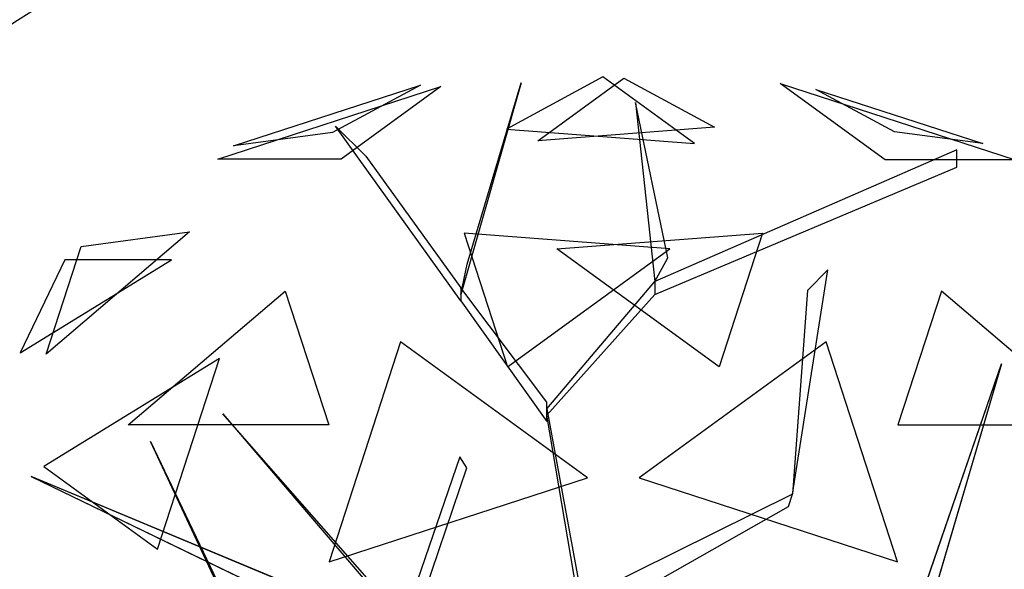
# Model space of a CAD drawing. Extents: x 22936 to 50368, y -4877 to 31080.
# Tile 360 of 601: x 48876 to 48983, y 2594 to 2654. Entities that reach past the tile are written whole.
import ezdxf

# ---------------------------------------------------------------- set-up
doc = ezdxf.new("R2010")
doc.units = 0
doc.layers.get('0').update_dxf_attribs({"linetype": 'CONTINUOUS'})
for name, color, linetype in [('00_TRACE_ARBRE', 3, 'CONTINUOUS'), ('00_TRACE_RDC', 241, 'CONTINUOUS'), ('08_AMENAGEMENTS_EXTERIEURS', 253, 'CONTINUOUS'), ('09_VEGETATION', 134, 'CONTINUOUS')]:
    doc.layers.add(name, color=color, linetype=linetype)

# ---------------------------------------------------------------- blocks, each defined once
blk = doc.blocks.new('TREE_GEOMETRIC_ROUND')
at = {"color": 7}
for p, q in [((73.1, 1727.2, 3565.9), (-113.8, 1626.2, 3265.8)), ((-53.5, 1603.3, 4661.7), (113.7, 1724.9, 4337.8)), ((250.8, 1598.1, 3199.5), (73.1, 1727.2, 3565.9)), ((113.7, 1724.9, 4337.8), (289.6, 1629.8, 4599.3)), ((-673.9, 1568, 4186.4), (-241.2, 1708.6, 4186.4)), ((-643.6, 1593.8, 3733.7), (-280.9, 1711.6, 3733.7)), ((-280.9, 1711.6, 3733.7), (-451.4, 1619.5, 3459.9)), ((-241.2, 1708.6, 4186.4), (-434.7, 1568, 4561.2)), ((-85.8, 1715.6, 3023), (-202.9, 1305.5, 3253.2)), ((-190.4, 1364.1, 3253.2), (-85.8, 1715.6, 3023)), ((620.5, 1566.6, 3316.1), (416.4, 1714.8, 3736.8)), ((416.4, 1714.8, 3736.8), (872.7, 1566.6, 3736.8)), ((638.1, 1620.9, 4415.9), (486, 1703.1, 4189.8)), ((486, 1703.1, 4189.8), (809.5, 1598, 4189.8)), ((136, 1677.9, 3577.5), (173.7, 1330.6, 3577.5)), ((198.8, 1376.7, 3650.7), (136, 1677.9, 3577.5)), ((-445.6, 1631.9, 3284.6), (-387.1, 1573.3, 3300.2)), ((-202.9, 1293, 3242.7), (-445.6, 1631.9, 3284.6)), ((-113.8, 1626.2, 3265.8), (250.8, 1598.1, 3199.5)), ((289.6, 1629.8, 4599.3), (-53.5, 1603.3, 4661.7)), ((-451.4, 1619.5, 3459.9), (-643.6, 1593.8, 3733.7)), ((809.5, 1598, 4189.8), (638.1, 1620.9, 4415.9)), ((759.5, 1585.9, 4205.1), (173.7, 1330.6, 3577.5)), ((759.5, 1552.4, 4205.1), (759.5, 1585.9, 4205.1)), ((-434.7, 1568, 4561.2), (-673.9, 1568, 4186.4)), ((-387.1, 1573.3, 3300.2), (-202.9, 1318.1, 3300.2)), ((872.7, 1566.6, 3736.8), (620.5, 1566.6, 3316.1)), ((173.7, 1305.5, 3608.8), (759.5, 1552.4, 4205.1)), ((-728.6, 1426.5, 3265.8), (-1007, 1189.4, 3199.5)), ((-939.1, 1398.3, 3565.9), (-728.6, 1426.5, 3265.8)), ((-196.4, 1424.5, 2902.3), (-112.1, 1165, 2577.8)), ((202.6, 1393.7, 2829.7), (-196.4, 1424.5, 2902.3)), ((-16.4, 1393.7, 5031.1), (382.6, 1424.5, 4958.5)), ((382.6, 1424.5, 4958.5), (298.3, 1165, 5283)), ((-1007, 1189.4, 3199.5), (-939.1, 1398.3, 3565.9)), ((-112.1, 1165, 2577.8), (202.6, 1393.7, 2829.7)), ((298.3, 1165, 5283), (-16.4, 1393.7, 5031.1)), ((173.7, 1330.6, 3577.5), (198.8, 1376.7, 3650.7)), ((-1057.1, 1192.3, 4599.3), (-763.9, 1372.5, 4661.7)), ((-970.7, 1372.5, 4337.8), (-1057.1, 1192.3, 4599.3)), ((-763.9, 1372.5, 4661.7), (-970.7, 1372.5, 4337.8)), ((-202.9, 1305.5, 3253.2), (-190.4, 1364.1, 3253.2)), ((440.3, 918.1, 4131.9), (508.8, 1353.2, 4822.3)), ((508.8, 1353.2, 4822.3), (469.9, 1312.8, 4644.5)), ((-35.6, 1096.3, 3315.9), (-202.9, 1318.1, 3300.2)), ((-202.9, 1318.1, 3300.2), (-202.9, 1293, 3242.7)), ((-35.6, 1083.8, 3300.2), (173.7, 1330.6, 3577.5)), ((173.7, 1330.6, 3577.5), (173.7, 1305.5, 3608.8)), ((-847.9, 1052.3, 2829.7), (-543.2, 1311.8, 2902.3)), ((-543.2, 1311.8, 2902.3), (-458.8, 1052.3, 2577.8)), ((173.7, 1305.5, 3608.8), (-35.6, 1071.2, 3326.4)), ((469.9, 1312.8, 4644.5), (440.3, 918.1, 4074.4)), ((729.4, 1311.8, 4958.5), (645, 1052.3, 5283)), ((1034.1, 1052.3, 5031.1), (729.4, 1311.8, 4958.5)), ((-202.9, 1293, 3242.7), (-35.6, 1058.6, 3242.7)), ((-319.5, 1213.2, 5178.3), (-458, 787, 5468.4)), ((43.2, 949.8, 5468.4), (-319.5, 1213.2, 5178.3)), ((505.7, 1213.2, 2682.5), (143.1, 949.8, 2392.4)), ((644.2, 787, 2392.4), (505.7, 1213.2, 2682.5)), ((-670.7, 1181.1, 5031.1), (-1011.6, 971.5, 4958.5)), ((-790.9, 811.1, 5283), (-670.7, 1181.1, 5031.1)), ((659.8, 629.4, 4074.4), (845.8, 1171, 4367.3)), ((845.8, 1171, 4367.3), (695.2, 658.9, 4126.7)), ((-35.6, 1058.6, 3242.7), (-35.6, 1096.3, 3315.9)), ((-664.3, 1074, 5052.5), (-43.9, 347.3, 3886.1)), ((-664.3, 1074, 5042), (-664.3, 1074, 5052.5)), ((-43.9, 368.2, 3797.1), (-664.3, 1074, 5042)), ((-35.6, 1071.2, 3326.4), (-35.6, 1083.8, 3300.2)), ((-35.6, 1083.8, 3300.2), (43.9, 648.6, 2772)), ((43.9, 602.6, 2829.5), (-35.6, 1071.2, 3326.4)), ((-458.8, 1052.3, 2577.8), (-847.9, 1052.3, 2829.7)), ((645, 1052.3, 5283), (1034.1, 1052.3, 5031.1)), ((-804.6, 1020.4, 3023), (-546, 478.3, 3253.2)), ((-575, 530.8, 3253.2), (-804.6, 1020.4, 3023)), ((-204.6, 990.2, 4205.1), (-334, 613, 3577.5)), ((-191.1, 969.2, 4205.1), (-204.6, 990.2, 4205.1)), ((-1011.6, 971.5, 4958.5), (-790.9, 811.1, 5283)), ((-317.6, 594, 3608.8), (-191.1, 969.2, 4205.1)), ((-345.2, 664.2, 3650.7), (-1035.9, 952.1, 3577.5)), ((-1035.9, 952.1, 3577.5), (-334, 613, 3577.5)), ((-458, 787, 5468.4), (43.2, 949.8, 5468.4)), ((143.1, 949.8, 2392.4), (644.2, 787, 2392.4)), ((440.3, 918.1, 4074.4), (61.4, 729.6, 2965.5)), ((432.8, 894.1, 4074.4), (440.3, 918.1, 4074.4)), ((440.3, 918.1, 4074.4), (440.3, 918.1, 4131.9)), ((43.9, 673.7, 2892.3), (432.8, 894.1, 4074.4))]:
    blk.add_line(p, q, dxfattribs=at)
mesh = blk.add_polyface(dxfattribs=at)
corners = [(73.1, 1727.2, 3565.9), (-113.8, 1626.2, 3265.8), (250.8, 1598.1, 3199.5)]
mesh.append_faces([[corners[k] for k in face] for face in [(0, 1, 2)]], dxfattribs={"color": 7})
mesh = blk.add_polyface(dxfattribs=at)
corners = [(-53.5, 1603.3, 4661.7), (113.7, 1724.9, 4337.8), (289.6, 1629.8, 4599.3)]
mesh.append_faces([[corners[k] for k in face] for face in [(0, 1, 2)]], dxfattribs={"color": 7})
mesh = blk.add_polyface(dxfattribs=at)
corners = [(-434.7, 1568, 4561.2), (-673.9, 1568, 4186.4), (-241.2, 1708.6, 4186.4)]
mesh.append_faces([[corners[k] for k in face] for face in [(0, 1, 2)]], dxfattribs={"color": 7})
mesh = blk.add_polyface(dxfattribs=at)
corners = [(-280.9, 1711.6, 3733.7), (-451.4, 1619.5, 3459.9), (-643.6, 1593.8, 3733.7)]
mesh.append_faces([[corners[k] for k in face] for face in [(0, 1, 2)]], dxfattribs={"color": 7})
mesh = blk.add_polyface(dxfattribs=at)
corners = [(-85.8, 1715.6, 3023), (-202.9, 1305.5, 3253.2), (-190.4, 1364.1, 3253.2)]
mesh.append_faces([[corners[k] for k in face] for face in [(0, 1, 2)]], dxfattribs={"color": 7})
mesh = blk.add_polyface(dxfattribs=at)
corners = [(872.7, 1566.6, 3736.8), (620.5, 1566.6, 3316.1), (416.4, 1714.8, 3736.8)]
mesh.append_faces([[corners[k] for k in face] for face in [(0, 1, 2)]], dxfattribs={"color": 7})
mesh = blk.add_polyface(dxfattribs=at)
corners = [(638.1, 1620.9, 4415.9), (486, 1703.1, 4189.8), (809.5, 1598, 4189.8)]
mesh.append_faces([[corners[k] for k in face] for face in [(0, 1, 2)]], dxfattribs={"color": 7})
mesh = blk.add_polyface(dxfattribs=at)
corners = [(136, 1677.9, 3577.5), (173.7, 1330.6, 3577.5), (198.8, 1376.7, 3650.7)]
mesh.append_faces([[corners[k] for k in face] for face in [(0, 1, 2)]], dxfattribs={"color": 7})
mesh = blk.add_polyface(dxfattribs=at)
corners = [(-939.1, 1398.3, 3565.9), (-728.6, 1426.5, 3265.8), (-1007, 1189.4, 3199.5)]
mesh.append_faces([[corners[k] for k in face] for face in [(0, 1, 2)]], dxfattribs={"color": 7})
mesh = blk.add_polyface(dxfattribs=at)
corners = [(-196.4, 1424.5, 2902.3), (-112.1, 1165, 2577.8), (202.6, 1393.7, 2829.7)]
mesh.append_faces([[corners[k] for k in face] for face in [(0, 1, 2)]], dxfattribs={"color": 7})
mesh = blk.add_polyface(dxfattribs=at)
corners = [(298.3, 1165, 5283), (-16.4, 1393.7, 5031.1), (382.6, 1424.5, 4958.5)]
mesh.append_faces([[corners[k] for k in face] for face in [(0, 1, 2)]], dxfattribs={"color": 7})
mesh = blk.add_polyface(dxfattribs=at)
corners = [(-763.9, 1372.5, 4661.7), (-970.7, 1372.5, 4337.8), (-1057.1, 1192.3, 4599.3)]
mesh.append_faces([[corners[k] for k in face] for face in [(0, 1, 2)]], dxfattribs={"color": 7})
mesh = blk.add_polyface(dxfattribs=at)
corners = [(-543.2, 1311.8, 2902.3), (-458.8, 1052.3, 2577.8), (-847.9, 1052.3, 2829.7)]
mesh.append_faces([[corners[k] for k in face] for face in [(0, 1, 2)]], dxfattribs={"color": 7})
mesh = blk.add_polyface(dxfattribs=at)
corners = [(645, 1052.3, 5283), (1034.1, 1052.3, 5031.1), (729.4, 1311.8, 4958.5)]
mesh.append_faces([[corners[k] for k in face] for face in [(0, 1, 2)]], dxfattribs={"color": 7})
mesh = blk.add_polyface(dxfattribs=at)
corners = [(43.2, 949.8, 5468.4), (-319.5, 1213.2, 5178.3), (-458, 787, 5468.4)]
mesh.append_faces([[corners[k] for k in face] for face in [(0, 1, 2)]], dxfattribs={"color": 7})
mesh = blk.add_polyface(dxfattribs=at)
corners = [(644.2, 787, 2392.4), (505.7, 1213.2, 2682.5), (143.1, 949.8, 2392.4)]
mesh.append_faces([[corners[k] for k in face] for face in [(0, 1, 2)]], dxfattribs={"color": 7})
mesh = blk.add_polyface(dxfattribs=at)
corners = [(-670.7, 1181.1, 5031.1), (-1011.6, 971.5, 4958.5), (-790.9, 811.1, 5283)]
mesh.append_faces([[corners[k] for k in face] for face in [(0, 1, 2)]], dxfattribs={"color": 7})
mesh = blk.add_polyface(dxfattribs=at)
corners = [(845.8, 1171, 4367.3), (695.2, 658.9, 4126.7), (659.8, 629.4, 4074.4)]
mesh.append_faces([[corners[k] for k in face] for face in [(0, 1, 2)]], dxfattribs={"color": 7})
mesh = blk.add_polyface(dxfattribs=at)
corners = [(-804.6, 1020.4, 3023), (-546, 478.3, 3253.2), (-575, 530.8, 3253.2)]
mesh.append_faces([[corners[k] for k in face] for face in [(0, 1, 2)]], dxfattribs={"color": 7})
mesh = blk.add_polyface(dxfattribs=at)
corners = [(-345.2, 664.2, 3650.7), (-1035.9, 952.1, 3577.5), (-334, 613, 3577.5)]
mesh.append_faces([[corners[k] for k in face] for face in [(0, 1, 2)]], dxfattribs={"color": 7})
mesh = blk.add_polyface(dxfattribs=at)
corners = [(1641.7, 875.3, 3593.2), (504.8, 335.9, 3357.8), (504.8, 335.9, 3415.3)]
mesh.append_faces([[corners[k] for k in face] for face in [(0, 1, 2)]], dxfattribs={"color": 7})
blk = doc.blocks.new('ARBRE_SIMPLE')
blk.add_circle((0, 0), 250)
blk = doc.blocks.new('GROUPER_1')
at = {"layer": '00_TRACE_ARBRE', "xscale": 0.5, "yscale": 0.5, "zscale": 0.5, "rotation": 10.53798942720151}
blk.add_blockref('ARBRE_SIMPLE', (7328.6, 3159.48), dxfattribs=at)
blk = doc.blocks.new('GROUPER_2')
at = {"layer": '00_TRACE_RDC'}
blk.add_blockref('GROUPER_1', (12098.99, 4265.72), dxfattribs=at)
blk = doc.blocks.new('GROUPER_17')
at = {"layer": '08_AMENAGEMENTS_EXTERIEURS'}
mesh = blk.add_polyface(dxfattribs=at)
corners = [(16.45, 1860.4), (0, 1328), (0, 1844.55), (1795, 1328), (33.02, 1876.27), (49.71, 1892.12), (66.55, 1907.89), (83.55, 1923.55), (100.74, 1939.04), (118.11, 1954.33), (135.7, 1969.37), (153.53, 1984.11), (171.6, 1998.5), (189.93, 2012.5), (208.55, 2026.07), (227.46, 2039.16), (246.69, 2051.72), (266.25, 2063.72), (286.11, 2075.18), (306.26, 2086.08), (326.69, 2096.46), (347.37, 2106.3), (368.28, 2115.64), (389.4, 2124.46), (410.72, 2132.79), (432.21, 2140.64), (453.87, 2148), (475.66, 2154.9), (497.57, 2161.34), (519.59, 2167.33), (541.68, 2172.89), (563.84, 2178.01), (586.04, 2182.71), (608.27, 2187), (630.51, 2190.89), (652.73, 2194.39), (674.92, 2197.5), (697.06, 2200.25), (719.14, 2202.62), (741.15, 2204.62), (763.1, 2206.23), (785, 2207.43), (806.84, 2208.22), (828.63, 2208.57), (850.38, 2208.48), (872.08, 2207.93), (893.75, 2206.9), (915.39, 2205.39), (936.99, 2203.38), (958.57, 2200.86), (980.13, 2197.81), (1001.67, 2194.22), (1023.19, 2190.07), (1044.71, 2185.36), (1066.22, 2180.06), (1087.73, 2174.17), (1109.23, 2167.67), (1130.75, 2160.55), (1152.27, 2152.79), (1173.81, 2144.38), (1195.36, 2135.31), (1216.93, 2125.59), (1238.5, 2115.38), (1260.06, 2104.88), (1281.58, 2094.27), (1303.04, 2083.75), (1324.43, 2073.52), (1345.72, 2063.77), (1366.89, 2054.69), (1387.93, 2046.48), (1408.82, 2039.32), (1429.54, 2033.42), (1450.06, 2028.98), (1470.36, 2026.17), (1490.44, 2025.2), (1510.26, 2026.26), (1529.82, 2029.54), (1549.07, 2035.18), (1567.96, 2043.07), (1586.43, 2053.03), (1604.39, 2064.91), (1621.79, 2078.53), (1638.55, 2093.74), (1654.6, 2110.37), (1669.89, 2128.24), (1684.32, 2147.2), (1697.85, 2167.08), (1710.39, 2187.71), (1721.89, 2208.92), (1732.26, 2230.56), (1741.45, 2252.45), (1749.38, 2274.43), (1756.03, 2296.38), (1761.5, 2318.27), (1765.9, 2340.13), (1769.36, 2361.94), (1771.99, 2383.72), (1773.91, 2405.46), (1775.24, 2427.19), (1776.09, 2448.89), (1776.59, 2470.58), (1776.85, 2492.26), (1777, 2513.93), (2395.68, 2513.93), (1845, 75), (1845, 0), (1332.44, 6187.9), (953.84, 4324.79), (744.56, 6114.92), (1503.53, 4690.87), (1872.82, 4324.79), (2843.74, 4811.2), (2680.87, 4187.05), (193.79, -1456.02), (188.09, -1836.1), (174.84, -1645.82), (233.16, -2021.44), (244.41, -1272.11), (308.78, -2196.56), (325.25, -1099.34), (412.78, -2356.46), (434, -942.64), (3662.14, -2801.42), (567.57, -806.46), (722.14, -694.7), (893.31, -610.54), (1076.21, -556.38), (1155.38, -537.12), (1232.99, -512.33), (1308.66, -482.14), (1382.02, -446.69), (1452.7, -406.15), (1520.35, -360.74), (1584.63, -310.68), (1645.22, -256.21), (1701.82, -197.6), (1754.16, -135.16), (1801.96, -69.18), (1795, 75)]
mesh.append_faces([[corners[k] for k in face] for face in [(0, 1, 2), (106, 107, 108), (113, 114, 115)]], dxfattribs={"vtx0": -1})
mesh.append_faces([[corners[k] for k in face] for face in [(1, 0, 3), (104, 103, 105), (107, 109, 110), (110, 111, 112), (114, 113, 116), (116, 117, 118), (118, 119, 120), (120, 121, 122), (122, 112, 111)]], dxfattribs={"vtx0": -1, "vtx1": -1})
mesh.append_faces([[corners[k] for k in face] for face in [(3, 103, 104), (122, 105, 103)]], dxfattribs={"vtx0": -1, "vtx1": -1, "vtx2": -1})
mesh.append_faces([[corners[k] for k in face] for face in [(3, 0, 4), (3, 4, 5), (3, 5, 6), (3, 6, 7), (3, 7, 8), (3, 8, 9), (3, 9, 10), (3, 10, 11), (3, 11, 12), (3, 12, 13), (3, 13, 14), (3, 14, 15), (3, 15, 16), (3, 16, 17), (3, 17, 18), (3, 18, 19), (3, 19, 20), (3, 20, 21), (3, 21, 22), (3, 22, 23), (3, 23, 24), (3, 24, 25), (3, 25, 26), (3, 26, 27), (3, 27, 28), (3, 28, 29), (3, 29, 30), (3, 30, 31), (3, 31, 32), (3, 32, 33), (3, 33, 34), (3, 34, 35), (3, 35, 36), (3, 36, 37), (3, 37, 38), (3, 38, 39), (3, 39, 40), (3, 40, 41), (3, 41, 42), (3, 42, 43), (3, 43, 44), (3, 44, 45), (3, 45, 46), (3, 46, 47), (3, 47, 48), (3, 48, 49), (3, 49, 50), (3, 50, 51), (3, 51, 52), (3, 52, 53), (3, 53, 54), (3, 54, 55), (3, 55, 56), (3, 56, 57), (3, 57, 58), (3, 58, 59), (3, 59, 60), (3, 60, 61), (3, 61, 62), (3, 62, 63), (3, 63, 64), (3, 64, 65), (3, 65, 66), (3, 66, 67), (3, 67, 68), (3, 68, 69), (3, 69, 70), (3, 70, 71), (3, 71, 72), (3, 72, 73), (3, 73, 74), (3, 74, 75), (3, 75, 76), (3, 76, 77), (3, 77, 78), (3, 78, 79), (3, 79, 80), (3, 80, 81), (3, 81, 82), (3, 82, 83), (3, 83, 84), (3, 84, 85), (3, 85, 86), (3, 86, 87), (3, 87, 88), (3, 88, 89), (3, 89, 90), (3, 90, 91), (3, 91, 92), (3, 92, 93), (3, 93, 94), (3, 94, 95), (3, 95, 96), (3, 96, 97), (3, 97, 98), (3, 98, 99), (3, 99, 100), (3, 100, 101), (3, 101, 102), (3, 102, 103), (107, 106, 109), (110, 109, 111), (116, 113, 117), (118, 117, 119), (120, 119, 121), (122, 121, 123), (122, 123, 124), (122, 124, 125), (122, 125, 126), (122, 126, 127), (122, 127, 128), (122, 128, 129), (122, 129, 130), (122, 130, 131), (122, 131, 132), (122, 132, 133), (122, 133, 134), (122, 134, 135), (122, 135, 136), (122, 136, 137), (122, 137, 105), (122, 103, 112)]], dxfattribs={"vtx0": -1, "vtx2": -1})
mesh.append_faces([[corners[k] for k in face] for face in [(104, 138, 3)]], dxfattribs={"vtx2": -1})

msp = doc.modelspace()

# ---------------------------------------------------------------- block references
at = {"layer": '00_TRACE_RDC'}
msp.add_blockref('GROUPER_2', (29515.15, -4876.93), dxfattribs=at)
at = {"layer": '08_AMENAGEMENTS_EXTERIEURS', "color": 54}
msp.add_blockref('GROUPER_17', (46706.19, 1619.93), dxfattribs=at)
at = {"layer": '09_VEGETATION', "xscale": 0.05625, "yscale": 0.05625, "zscale": 0.05625}
msp.add_blockref('TREE_GEOMETRIC_ROUND', (48935.12, 2550.21), dxfattribs=at)

doc.saveas('drawing.dxf')
